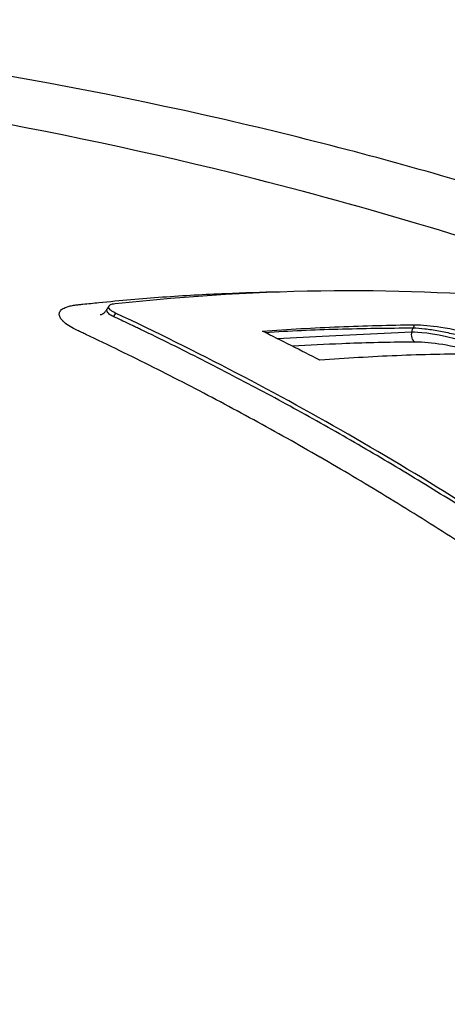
# Model space of a CAD drawing. Header units: millimetres. Extents: x 0 to 4378, y 0 to 2397.
# Tile 298 of 322: x 2746 to 2757, y 1092 to 1117. Entities that reach past the tile are written whole.
import ezdxf

# ---------------------------------------------------------------- set-up
doc = ezdxf.new("R2010")
doc.units = ezdxf.units.MM
doc.header["$LTSCALE"] = 0.2
doc.layers.add('01_Object Line', color=4, linetype='Continuous')

# ---------------------------------------------------------------- blocks, each defined once
blk = doc.blocks.new('A$C92b2c99e')
for p, q in [((10.824, 250.38), (10.781, 250.305)), ((10.999, 250.197), (10.948, 250.108)), ((16.325, 249.599), (18.629, 249.719)), ((15.169, 249.539), (16.325, 249.599))]:
    blk.add_line(p, q)
blk.add_ellipse((18.771, 249.637), major_axis=(0.001, -0.2), ratio=0.77365, start_param=4.287757, end_param=5.913485)
for points, knots in [([(38.28, 246.091), (38.179, 246.149), (37.836, 246.344), (37.182, 246.703), (36.9, 246.855), (36.05, 247.303), (35.468, 247.598), (33.694, 248.466), (32.463, 249.026), (30.376, 249.918), (29.5, 250.279), (28.118, 250.822), (27.612, 251.016), (25.738, 251.715), (24.343, 252.201), (21.067, 253.264), (19.136, 253.834), (16.059, 254.646), (14.933, 254.924), (8.276, 256.454), (3.278, 257.152), (-3.162, 257.673), (-5.454, 257.76), (-10.833, 257.722), (-15.34, 257.477), (-21.548, 255.792), (-23.311, 255.066), (-26.13, 253.337), (-27.184, 252.334), (-27.839, 251.216)], [-11.591769, -11.591769, -11.591769, -11.591769, -11.369233, -11.369233, -11.2055, -11.2055, -10.879051, -10.879051, -10.229253, -10.229253, -9.808886, -9.808886, -9.569695, -9.569695, -8.931682, -8.931682, -8.097781, -8.097781, -7.622133, -7.622133, -5.29353, -5.29353, -3.945591, -3.945591, -1.974095, -1.974095, -0.987299, -0.987299, -0.000001, -0.000001, -0.000001, -0.000001]), ([(36.071, 245.415), (36.046, 245.429), (36.025, 245.441), (35.98, 245.467), (35.958, 245.48), (35.889, 245.519), (35.843, 245.545), (35.704, 245.624), (35.611, 245.676), (35.325, 245.836), (35.131, 245.942), (34.5, 246.283), (34.059, 246.513), (32.3, 247.402), (30.903, 248.049), (27.524, 249.498), (25.477, 250.289), (20.352, 252.073), (17.205, 253.009), (8.749, 255.103), (3.862, 255.889), (-5.811, 256.829), (-10.19, 256.745), (-16.784, 256.078), (-19.567, 255.462), (-24.096, 253.703), (-25.794, 252.572), (-26.866, 251.22)], [-6.407087, -6.407087, -6.407087, -6.407087, -6.401237, -6.401237, -6.39525, -6.39525, -6.383254, -6.383254, -6.359103, -6.359103, -6.309555, -6.309555, -6.200269, -6.200269, -5.881807, -5.881807, -5.449682, -5.449682, -4.832371, -4.832371, -3.815475, -3.815475, -2.514487, -2.514487, -1.264317, -1.264317, -0.000001, -0.000001, -0.000001, -0.000001]), ([(9.889, 250.394), (9.908, 250.397), (9.927, 250.4), (9.948, 250.403), (9.964, 250.406), (9.981, 250.408), (9.998, 250.41), (10.015, 250.412), (10.033, 250.414), (10.05, 250.415), (10.084, 250.419), (10.119, 250.423), (10.153, 250.427), (10.291, 250.442), (10.429, 250.456), (10.566, 250.47), (11.117, 250.526), (11.664, 250.573), (12.21, 250.613), (12.755, 250.652), (13.297, 250.684), (13.837, 250.707), (14.301, 250.727), (14.763, 250.741), (15.222, 250.749)], [-0.7017828, -0.7017828, -0.7017828, -0.7017828, -0.7003569, -0.7003569, -0.7003569, -0.6992184, -0.6992184, -0.6992184, -0.6980799, -0.6980799, -0.6980799, -0.695803, -0.695803, -0.695803, -0.686695, -0.686695, -0.686695, -0.6502632, -0.6502632, -0.6502632, -0.6138313, -0.6138313, -0.6138313, -0.5825731, -0.5825731, -0.5825731, -0.5825731]), ([(10.989, 250.444), (12.901, 250.653), (14.782, 250.764), (18.417, 250.792), (20.169, 250.716), (21.889, 250.55)], [-1.721691, -1.721691, -1.721691, -1.721691, -0.84519, -0.84519, -0.000001, -0.000001, -0.000001, -0.000001]), ([(9.639, 249.996), (9.635, 250.001), (9.631, 250.005), (9.627, 250.009), (9.623, 250.013), (9.62, 250.017), (9.616, 250.022), (9.613, 250.026), (9.609, 250.03), (9.606, 250.034), (9.602, 250.038), (9.599, 250.042), (9.596, 250.046), (9.593, 250.05), (9.59, 250.054), (9.588, 250.058), (9.585, 250.062), (9.582, 250.066), (9.58, 250.07), (9.572, 250.083), (9.565, 250.096), (9.56, 250.108), (9.554, 250.125), (9.55, 250.14), (9.548, 250.156), (9.545, 250.186), (9.552, 250.215), (9.568, 250.241), (9.576, 250.254), (9.587, 250.266), (9.6, 250.278), (9.606, 250.284), (9.613, 250.29), (9.62, 250.295), (9.624, 250.298), (9.628, 250.301), (9.632, 250.304), (9.636, 250.306), (9.64, 250.309), (9.645, 250.312), (9.679, 250.333), (9.722, 250.351), (9.773, 250.366), (9.808, 250.377), (9.847, 250.386), (9.889, 250.394)], [-0.72583083, -0.72583083, -0.72583083, -0.72583083, -0.72529003, -0.72529003, -0.72529003, -0.72474923, -0.72474923, -0.72474923, -0.72420843, -0.72420843, -0.72420843, -0.72366763, -0.72366763, -0.72366763, -0.72312683, -0.72312683, -0.72312683, -0.72258602, -0.72258602, -0.72258602, -0.72084984, -0.72084984, -0.72084984, -0.71857285, -0.71857285, -0.71857285, -0.71401887, -0.71401887, -0.71401887, -0.71174188, -0.71174188, -0.71174188, -0.71060338, -0.71060338, -0.71060338, -0.71003414, -0.71003414, -0.71003414, -0.70946489, -0.70946489, -0.70946489, -0.70491091, -0.70491091, -0.70491091, -0.70178277, -0.70178277, -0.70178277, -0.70178277]), ([(10.602, 250.158), (10.591, 250.156), (10.611, 250.159), (10.616, 250.16), (10.619, 250.16), (10.631, 250.164), (10.639, 250.166), (10.659, 250.176), (10.669, 250.181), (10.696, 250.199), (10.712, 250.213), (10.744, 250.248), (10.76, 250.268), (10.776, 250.295), (10.778, 250.299), (10.78, 250.304)], [3.68596578, 3.68596578, 3.68596578, 3.68596578, 3.6906205, 3.6906205, 3.69389919, 3.69389919, 3.70244773, 3.70244773, 3.70862293, 3.70862293, 3.71720511, 3.71720511, 3.72576335, 3.72576335, 3.72729434, 3.72729434, 3.72729434, 3.72729434]), ([(10.948, 250.108), (10.945, 250.109), (10.942, 250.11), (10.939, 250.112), (10.931, 250.116), (10.923, 250.119), (10.915, 250.123), (10.907, 250.127), (10.9, 250.131), (10.893, 250.135), (10.886, 250.139), (10.879, 250.143), (10.872, 250.147), (10.865, 250.151), (10.859, 250.155), (10.853, 250.159), (10.847, 250.163), (10.842, 250.168), (10.836, 250.172), (10.819, 250.185), (10.805, 250.199), (10.795, 250.212), (10.782, 250.23), (10.774, 250.247), (10.772, 250.263), (10.771, 250.278), (10.774, 250.292), (10.781, 250.305)], [0, 0, 0, 0, 0.0122208, 0.0122208, 0.0122208, 0.0476546, 0.0476546, 0.0476546, 0.0830884, 0.0830884, 0.0830884, 0.1185223, 0.1185223, 0.1185223, 0.1539561, 0.1539561, 0.1539561, 0.1893899, 0.1893899, 0.1893899, 0.3031466, 0.3031466, 0.3031466, 0.4523372, 0.4523372, 0.4523372, 0.5891473, 0.5891473, 0.5891473, 0.5891473]), ([(10.999, 250.197), (10.969, 250.211), (10.943, 250.225), (10.895, 250.255), (10.875, 250.27), (10.831, 250.31), (10.817, 250.335), (10.818, 250.38), (10.836, 250.4), (10.897, 250.429), (10.938, 250.439), (10.989, 250.444)], [-0.09661852, -0.09661852, -0.09661852, -0.09661852, -0.08429687, -0.08429687, -0.07141596, -0.07141596, -0.04825685, -0.04825685, -0.02320733, -0.02320733, -0.00000099, -0.00000099, -0.00000099, -0.00000099]), ([(16.267, 246.484), (16.266, 246.484), (16.266, 246.485), (16.265, 246.485), (15.699, 246.812), (15.131, 247.132), (14.56, 247.444), (13.989, 247.756), (13.416, 248.061), (12.84, 248.358), (12.265, 248.656), (11.687, 248.946), (11.107, 249.228), (10.817, 249.37), (10.526, 249.509), (10.235, 249.646), (10.198, 249.664), (10.162, 249.681), (10.126, 249.698), (10.107, 249.706), (10.089, 249.715), (10.071, 249.724), (10.053, 249.732), (10.034, 249.741), (10.017, 249.749), (9.946, 249.784), (9.882, 249.819), (9.825, 249.854), (9.769, 249.889), (9.72, 249.924), (9.68, 249.958), (9.67, 249.967), (9.661, 249.975), (9.652, 249.984), (9.648, 249.988), (9.644, 249.992), (9.639, 249.996)], [-0.8616263, -0.8616263, -0.8616263, -0.8616263, -0.861572, -0.861572, -0.861572, -0.826965, -0.826965, -0.826965, -0.7923494, -0.7923494, -0.7923494, -0.7577381, -0.7577381, -0.7577381, -0.7404325, -0.7404325, -0.7404325, -0.7382693, -0.7382693, -0.7382693, -0.7371877, -0.7371877, -0.7371877, -0.7361061, -0.7361061, -0.7361061, -0.7317796, -0.7317796, -0.7317796, -0.7274532, -0.7274532, -0.7274532, -0.7263716, -0.7263716, -0.7263716, -0.7258308, -0.7258308, -0.7258308, -0.7258308]), ([(23.159, 243.052), (23.153, 243.056), (23.148, 243.059), (23.142, 243.063), (23.134, 243.069), (23.127, 243.074), (23.119, 243.079), (23.103, 243.09), (23.088, 243.101), (23.072, 243.112), (23.01, 243.155), (22.947, 243.198), (22.884, 243.241), (22.822, 243.284), (22.759, 243.327), (22.697, 243.37), (22.681, 243.381), (22.665, 243.391), (22.65, 243.402), (22.634, 243.413), (22.618, 243.424), (22.603, 243.434), (22.571, 243.456), (22.54, 243.477), (22.509, 243.498), (22.258, 243.669), (22.006, 243.838), (21.754, 244.006), (21.25, 244.342), (20.743, 244.671), (20.234, 244.995), (19.725, 245.318), (19.214, 245.636), (18.7, 245.947), (18.187, 246.259), (17.671, 246.564), (17.153, 246.863), (16.635, 247.163), (16.115, 247.456), (15.593, 247.743), (15.071, 248.03), (14.546, 248.311), (14.02, 248.585), (13.494, 248.86), (12.965, 249.129), (12.435, 249.391), (12.17, 249.522), (11.904, 249.651), (11.638, 249.779), (11.605, 249.795), (11.572, 249.811), (11.539, 249.827), (11.522, 249.835), (11.505, 249.843), (11.489, 249.851), (11.472, 249.859), (11.455, 249.867), (11.439, 249.875), (11.372, 249.907), (11.306, 249.939), (11.239, 249.97), (11.172, 250.002), (11.106, 250.033), (11.039, 250.065), (11.022, 250.073), (11.006, 250.08), (10.989, 250.088), (10.981, 250.092), (10.972, 250.096), (10.964, 250.1), (10.959, 250.103), (10.953, 250.105), (10.948, 250.108)], [0, 0, 0, 0, 0.0013857, 0.0013857, 0.0013857, 0.0033723, 0.0033723, 0.0033723, 0.0073454, 0.0073454, 0.0073454, 0.0232379, 0.0232379, 0.0232379, 0.0391303, 0.0391303, 0.0391303, 0.0431034, 0.0431034, 0.0431034, 0.0470765, 0.0470765, 0.0470765, 0.0550227, 0.0550227, 0.0550227, 0.1185925, 0.1185925, 0.1185925, 0.2457321, 0.2457321, 0.2457321, 0.3728716, 0.3728716, 0.3728716, 0.5000112, 0.5000112, 0.5000112, 0.6271507, 0.6271507, 0.6271507, 0.7543218, 0.7543218, 0.7543218, 0.8814771, 0.8814771, 0.8814771, 0.9450548, 0.9450548, 0.9450548, 0.953002, 0.953002, 0.953002, 0.9569756, 0.9569756, 0.9569756, 0.9609492, 0.9609492, 0.9609492, 0.9768436, 0.9768436, 0.9768436, 0.992738, 0.992738, 0.992738, 0.9967116, 0.9967116, 0.9967116, 0.9986984, 0.9986984, 0.9986984, 1, 1, 1, 1]), ([(23.21, 243.141), (21.236, 244.51), (19.224, 245.786), (17.178, 246.968), (15.149, 248.139), (13.089, 249.216), (10.999, 250.197)], [0, 0, 0, 0, 0.502185, 0.502185, 0.502185, 1, 1, 1, 1]), ([(14.784, 249.731), (15.446, 249.781), (16.104, 249.82), (16.759, 249.846), (17.415, 249.873), (18.06, 249.89), (18.701, 249.896)], [-0.9999995, -0.9999995, -0.9999995, -0.9999995, -0.4999998, -0.4999998, -0.4999998, 0, 0, 0, 0]), ([(16.264, 248.982), (16.017, 249.11), (15.77, 249.236), (15.276, 249.485), (15.03, 249.609), (14.784, 249.731)], [0, 0, 0, 0, 0.1025805, 0.1025805, 0.205161, 0.205161, 0.205161, 0.205161]), ([(14.851, 249.698), (15.48, 249.742), (16.105, 249.771), (16.727, 249.787), (17.379, 249.805), (18.022, 249.812), (18.663, 249.819)], [-0.9776532, -0.9776532, -0.9776532, -0.9776532, -0.5001671, -0.5001671, -0.5001671, 0, 0, 0, 0]), ([(18.629, 249.719), (18.793, 249.714), (19.126, 249.693), (19.744, 249.545), (19.822, 249.527), (19.903, 249.506), (19.988, 249.484), (20.017, 249.476), (20.047, 249.468), (20.077, 249.46), (20.149, 249.44), (20.223, 249.419), (20.3, 249.396), (20.357, 249.379), (20.423, 249.359), (20.496, 249.335), (20.58, 249.309), (20.673, 249.278), (20.775, 249.243), (20.994, 249.167), (21.146, 249.107), (21.238, 249.071), (21.317, 249.04), (21.391, 249.009), (21.46, 248.98), (21.535, 248.949), (21.604, 248.919), (21.669, 248.89), (21.678, 248.885), (21.688, 248.881), (21.698, 248.877), (21.853, 248.806), (21.969, 248.748), (22.055, 248.702)], [0, 0, 0, 0, 0.393941, 0.393941, 0.393941, 0.443084, 0.443084, 0.443084, 0.459957, 0.459957, 0.459957, 0.5, 0.5, 0.5, 0.558685, 0.558685, 0.558685, 0.625, 0.625, 0.625, 0.75, 0.75, 0.75, 0.810453, 0.810453, 0.810453, 0.875, 0.875, 0.875, 0.882272, 0.882272, 0.882272, 1, 1, 1, 1]), ([(18.701, 249.896), (18.694, 249.883), (18.688, 249.87), (18.676, 249.845), (18.669, 249.832), (18.663, 249.819)], [0.0000052, 0.0000052, 0.0000052, 0.0000052, 0.5, 0.5, 0.999968, 0.999968, 0.999968, 0.999968]), ([(18.663, 249.819), (18.757, 249.816), (18.86, 249.808), (18.97, 249.795), (19.08, 249.782), (19.198, 249.764), (19.321, 249.742), (19.444, 249.72), (19.573, 249.693), (19.705, 249.662), (19.838, 249.632), (19.975, 249.597), (20.114, 249.558), (20.252, 249.519), (20.393, 249.477), (20.533, 249.432), (20.674, 249.386), (20.814, 249.338), (20.952, 249.287), (21.021, 249.262), (21.09, 249.236), (21.157, 249.209), (21.225, 249.182), (21.291, 249.155), (21.357, 249.128), (21.422, 249.1), (21.486, 249.072), (21.549, 249.044), (21.58, 249.03), (21.611, 249.016), (21.641, 249.002), (21.672, 248.987), (21.702, 248.973), (21.731, 248.959), (21.79, 248.93), (21.848, 248.901), (21.905, 248.873), (21.936, 248.857), (21.967, 248.841), (21.997, 248.826)], [0, 0, 0, 0, 0.0625, 0.0625, 0.0625, 0.125, 0.125, 0.125, 0.1875, 0.1875, 0.1875, 0.25, 0.25, 0.25, 0.3125, 0.3125, 0.3125, 0.375, 0.375, 0.375, 0.40625, 0.40625, 0.40625, 0.4375, 0.4375, 0.4375, 0.46875, 0.46875, 0.46875, 0.484375, 0.484375, 0.484375, 0.5, 0.5, 0.5, 0.53125, 0.53125, 0.53125, 0.5482111, 0.5482111, 0.5482111, 0.5482111]), ([(18.701, 249.896), (18.897, 249.894), (19.122, 249.876), (19.691, 249.79), (19.985, 249.723), (20.558, 249.581), (20.834, 249.494), (21.229, 249.36), (21.507, 249.258), (21.95, 249.055), (22.156, 248.955), (23.015, 248.508), (23.642, 248.166), (24.388, 247.743)], [-1.991968, -1.991968, -1.991968, -1.991968, -1.786266, -1.786266, -1.531519, -1.531519, -1.065024, -1.065024, -0.555126, -0.555126, -0.317149, -0.317149, 0, 0, 0, 0]), ([(18.716, 249.45), (18.716, 249.45), (18.716, 249.45), (18.716, 249.45), (18.716, 249.45), (18.716, 249.45), (18.715, 249.45), (18.715, 249.45), (18.715, 249.45), (18.714, 249.45), (18.714, 249.45), (18.713, 249.45), (18.712, 249.45), (18.681, 249.45), (18.597, 249.45), (17.934, 249.443), (17.381, 249.43), (16.405, 249.39), (15.983, 249.368), (15.56, 249.342)], [-0.6129394, -0.6129394, -0.6129394, -0.6129394, -0.6128545, -0.6128545, -0.6127713, -0.6127713, -0.6126044, -0.6126044, -0.6122683, -0.6122683, -0.6115884, -0.6115884, -0.6102003, -0.6102003, -0.5568848, -0.5568848, -0.2967167, -0.2967167, -0.1001915, -0.1001915, -0.1001915, -0.1001915]), ([(21.895, 248.573), (21.432, 248.816), (20.902, 249.019), (20.286, 249.19), (19.668, 249.362), (19.138, 249.453), (18.716, 249.45)], [0, 0, 0, 0, 0.5, 0.5, 0.5, 1, 1, 1, 1]), ([(20.21, 249.145), (19.561, 249.141), (18.906, 249.127), (18.247, 249.1), (17.589, 249.073), (16.927, 249.034), (16.264, 248.982)], [-1, -1, -1, -1, -0.5, -0.5, -0.5, 0, 0, 0, 0]), ([(-28.636, 246.821), (-28.558, 246.392), (-28.437, 245.956), (-28.112, 245.076), (-27.909, 244.631), (-27.507, 243.887), (-27.33, 243.59), (-26.885, 242.905), (-26.606, 242.515), (-26.003, 241.748), (-25.683, 241.37), (-25.131, 240.766), (-24.915, 240.538), (-24.485, 240.103), (-24.273, 239.895), (-23.624, 239.281), (-23.166, 238.874), (-22.303, 238.148), (-21.907, 237.828), (-21.187, 237.272), (-20.87, 237.035), (-20.149, 236.51), (-19.736, 236.22), (-18.866, 235.631), (-18.399, 235.326), (-17.704, 234.891), (-17.499, 234.765), (-17.039, 234.488), (-16.786, 234.339), (-16.282, 234.049), (-16.03, 233.907), (-15.552, 233.643), (-15.33, 233.522), (-14.554, 233.108), (-13.997, 232.821), (-12.902, 232.277), (-12.354, 232.013), (-11.354, 231.544), (-10.898, 231.335), (-9.814, 230.85), (-9.182, 230.576), (-7.727, 229.965), (-6.9, 229.63), (-5.631, 229.137), (-5.196, 228.972), (-4.278, 228.63), (-3.794, 228.454), (-2.497, 227.993), (-1.674, 227.711), (0.024, 227.153), (0.9, 226.877), (2.463, 226.407), (3.148, 226.207), (4.886, 225.72), (5.942, 225.439), (8.073, 224.907), (9.149, 224.655), (10.224, 224.42)], [0.000001, 0.000001, 0.000001, 0.000001, 0.329785, 0.329785, 0.655784, 0.655784, 0.869551, 0.869551, 1.1471, 1.1471, 1.413768, 1.413768, 1.572185, 1.572185, 1.716378, 1.716378, 1.998218, 1.998218, 2.220261, 2.220261, 2.38565, 2.38565, 2.586481, 2.586481, 2.797354, 2.797354, 2.890721, 2.890721, 2.998917, 2.998917, 3.102407, 3.102407, 3.193729, 3.193729, 3.404829, 3.404829, 3.606578, 3.606578, 3.771982, 3.771982, 3.995205, 3.995205, 4.278205, 4.278205, 4.423595, 4.423595, 4.583388, 4.583388, 4.852579, 4.852579, 5.133194, 5.133194, 5.349319, 5.349319, 5.678864, 5.678864, 6.012538, 6.012538, 6.012538, 6.012538]), ([(23.069, 242.268), (23.045, 242.277), (23.022, 242.286), (22.999, 242.295), (22.987, 242.299), (22.976, 242.304), (22.964, 242.308), (22.952, 242.313), (22.941, 242.318), (22.929, 242.322), (22.918, 242.327), (22.906, 242.332), (22.895, 242.337), (22.884, 242.341), (22.872, 242.346), (22.861, 242.351), (22.838, 242.361), (22.816, 242.371), (22.793, 242.381), (22.704, 242.421), (22.618, 242.464), (22.537, 242.508), (22.456, 242.553), (22.379, 242.599), (22.309, 242.646), (22.292, 242.658), (22.275, 242.67), (22.258, 242.682), (22.241, 242.694), (22.224, 242.705), (22.206, 242.717), (22.172, 242.741), (22.138, 242.764), (22.104, 242.788), (21.831, 242.976), (21.557, 243.163), (21.283, 243.348), (20.733, 243.718), (20.181, 244.081), (19.627, 244.437), (19.072, 244.793), (18.514, 245.141), (17.954, 245.483), (17.394, 245.824), (16.832, 246.157), (16.267, 246.484)], [-1, -1, -1, -1, -0.9989185, -0.9989185, -0.9989185, -0.9983778, -0.9983778, -0.9983778, -0.9978371, -0.9978371, -0.9978371, -0.9972963, -0.9972963, -0.9972963, -0.9967556, -0.9967556, -0.9967556, -0.9956741, -0.9956741, -0.9956741, -0.9913482, -0.9913482, -0.9913482, -0.9870224, -0.9870224, -0.9870224, -0.9859409, -0.9859409, -0.9859409, -0.9848594, -0.9848594, -0.9848594, -0.9826965, -0.9826965, -0.9826965, -0.965393, -0.965393, -0.965393, -0.930786, -0.930786, -0.930786, -0.896179, -0.896179, -0.896179, -0.8616263, -0.8616263, -0.8616263, -0.8616263])]:
    blk.add_open_spline(points, degree=3, knots=knots)
blk.add_open_spline([(18.663, 249.819), (18.642, 249.786), (18.63, 249.755), (18.629, 249.719)], degree=3)

msp = doc.modelspace()

# ---------------------------------------------------------------- block references
at = {"layer": '01_Object Line'}
msp.add_blockref('A$C92b2c99e', (2737.807, 859.146), dxfattribs=at)

doc.saveas('drawing.dxf')
